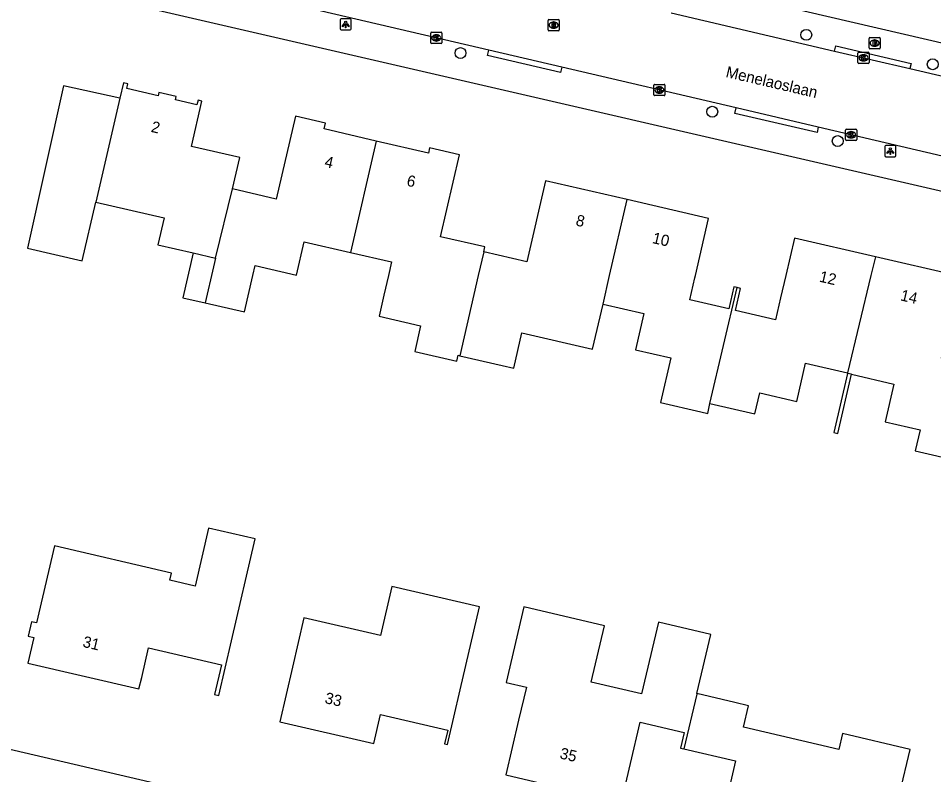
# Model space of a CAD drawing. Extents: x 162186 to 163152, y 385513 to 386513.
# Drawn here: x 162505.8 to 162587.4, y 385705.5 to 385773 of the extents above; entities that cross this region are included whole.
import ezdxf

# ---------------------------------------------------------------- set-up
doc = ezdxf.new("R2010")
doc.units = 0
for name, color, linetype in [('IMGEO_Boom', 7, 'Continuous'), ('IMGEO_Brandkraan', 7, 'Continuous'), ('IMGEO_Kolk', 7, 'Continuous'), ('IMGEO_Lichtpunt', 7, 'Continuous'), ('IMGEO_Muur', 7, 'Continuous'), ('IMGEO_Openbare_ruimte_label', 7, 'Continuous'), ('IMGEO_Pand', 7, 'Continuous'), ('IMGEO_Pand_nummerreeks', 7, 'Continuous'), ('IMGEO_Rijbaan_lokaal_open', 7, 'Continuous'), ('IMGEO_Rioolput', 7, 'Continuous'), ('IMGEO_Voetpad_open', 7, 'Continuous')]:
    doc.layers.add(name, color=color, linetype=linetype)

msp = doc.modelspace()

# ---------------------------------------------------------------- linework, layer by layer
at = {"layer": 'IMGEO_Boom'}
for centre in [(162576.03, 385771.488), (162545.196, 385769.858), (162587.314, 385768.864), (162567.65, 385764.623), (162578.845, 385762.011)]:
    msp.add_circle(centre, 0.489, dxfattribs=at)
at = {"layer": 'IMGEO_Brandkraan'}
for p, q in [((162581.635, 385770.323), (162581.635, 385771.175)), ((162581.71, 385771.249), (162582.562, 385771.249)), ((162582.123, 385771.029), (162582.148, 385771.029)), ((162582.636, 385771.175), (162582.636, 385770.323)), ((162582.562, 385770.249), (162581.71, 385770.249)), ((162582.146, 385770.469), (162582.121, 385770.469))]:
    msp.add_line(p, q, dxfattribs=at)
for points in [[(162581.635, 385770.323), (162581.635, 385771.175)], [(162581.71, 385771.249), (162582.562, 385771.249)], [(162581.983, 385770.949), (162581.983, 385770.549), (162582.196, 385770.549)], [(162582.214, 385770.949), (162581.983, 385770.949)], [(162582.162, 385770.868), (162582.108, 385770.868), (162582.108, 385770.792)], [(162582.108, 385770.792), (162582.161, 385770.792)], [(162582.636, 385771.175), (162582.636, 385770.323)], [(162582.562, 385770.249), (162581.71, 385770.249)], [(162582.17, 385770.716), (162582.108, 385770.716), (162582.108, 385770.635)], [(162582.108, 385770.635), (162582.17, 385770.635)]]:
    msp.add_lwpolyline(points, dxfattribs=at)
for centre, radius, start, end in [((162581.712, 385771.173), 0.0765, 91.55205, 178.44795), ((162581.712, 385771.173), 0.0765, 91.55205, 178.44795), ((162582.163, 385770.83), 0.0379, 267.82845, 90.93552), ((162582.218, 385770.804), 0.145, 59.4692, 91.53667), ((162582.243, 385770.851), 0.0922, 285.51372, 58.15012), ((162582.248, 385770.659), 0.105, 301.31148, 78.98903), ((162582.56, 385771.173), 0.0765, 1.55205, 88.44795), ((162582.56, 385771.173), 0.0765, 1.55205, 88.44795), ((162581.712, 385770.325), 0.0765, 181.55205, 268.44795), ((162581.712, 385770.325), 0.0765, 181.55205, 268.44795), ((162582.171, 385770.675), 0.0404, 269.87594, 90.50774), ((162582.202, 385770.8), 0.251, 268.66757, 293.53466), ((162582.56, 385770.325), 0.0765, 271.55205, 358.44795), ((162582.56, 385770.325), 0.0765, 271.55205, 358.44795)]:
    msp.add_arc(centre, radius, start, end, dxfattribs=at)
for centre, major_axis, ratio, start_param, end_param in [((162582.122, 385770.749), (-0.387, 0.002), 0.722429, 4.712389, 7.853982), ((162582.147, 385770.749), (-0.39, 0.002), 0.717154, 1.570796, 4.712389)]:
    msp.add_ellipse(centre, major_axis=major_axis, ratio=ratio, start_param=start_param, end_param=end_param, dxfattribs=at)
at = {"layer": 'IMGEO_Kolk'}
for p, q in [((162542.536, 385770.787), (162542.536, 385771.639)), ((162542.611, 385771.713), (162543.463, 385771.713)), ((162543.537, 385771.639), (162543.537, 385770.787)), ((162543.047, 385770.933), (162543.022, 385770.933)), ((162543.024, 385771.493), (162543.049, 385771.493)), ((162543.463, 385770.713), (162542.611, 385770.713)), ((162580.717, 385769.939), (162581.569, 385769.939)), ((162580.642, 385769.013), (162580.642, 385769.865)), ((162581.153, 385769.159), (162581.128, 385769.159)), ((162581.13, 385769.719), (162581.155, 385769.719)), ((162581.643, 385769.865), (162581.643, 385769.013)), ((162581.569, 385768.939), (162580.717, 385768.939)), ((162562.432, 385766.141), (162562.432, 385766.993)), ((162562.507, 385767.067), (162563.359, 385767.067)), ((162562.92, 385766.847), (162562.945, 385766.847)), ((162563.433, 385766.993), (162563.433, 385766.141)), ((162563.359, 385766.067), (162562.507, 385766.067)), ((162562.943, 385766.287), (162562.918, 385766.287)), ((162579.534, 385762.144), (162579.534, 385762.996)), ((162579.609, 385763.07), (162580.461, 385763.07)), ((162580.022, 385762.85), (162580.047, 385762.85)), ((162580.535, 385762.996), (162580.535, 385762.144)), ((162580.461, 385762.07), (162579.609, 385762.07)), ((162580.045, 385762.29), (162580.02, 385762.29))]:
    msp.add_line(p, q, dxfattribs=at)
for points in [[(162542.536, 385770.787), (162542.536, 385771.639)], [(162542.611, 385771.713), (162543.463, 385771.713)], [(162543.537, 385771.639), (162543.537, 385770.787)], [(162542.857, 385771.413), (162542.98, 385771.413), (162542.98, 385771.262), (162543.11, 385771.413), (162543.274, 385771.413), (162543.128, 385771.262), (162543.281, 385771.013), (162543.129, 385771.013), (162543.044, 385771.177), (162542.98, 385771.11), (162542.98, 385771.013), (162542.857, 385771.013), (162542.857, 385771.413)], [(162543.463, 385770.713), (162542.611, 385770.713)], [(162580.717, 385769.939), (162581.569, 385769.939)], [(162580.642, 385769.013), (162580.642, 385769.865)], [(162580.963, 385769.639), (162581.086, 385769.639), (162581.086, 385769.488), (162581.216, 385769.639), (162581.38, 385769.639), (162581.234, 385769.488), (162581.387, 385769.239), (162581.235, 385769.239), (162581.15, 385769.403), (162581.086, 385769.336), (162581.086, 385769.239), (162580.963, 385769.239), (162580.963, 385769.639)], [(162581.643, 385769.865), (162581.643, 385769.013)], [(162581.569, 385768.939), (162580.717, 385768.939)], [(162562.432, 385766.141), (162562.432, 385766.993)], [(162562.507, 385767.067), (162563.359, 385767.067)], [(162562.753, 385766.767), (162562.876, 385766.767), (162562.876, 385766.616), (162563.006, 385766.767), (162563.17, 385766.767), (162563.024, 385766.616), (162563.177, 385766.367), (162563.025, 385766.367), (162562.94, 385766.531), (162562.876, 385766.464), (162562.876, 385766.367), (162562.753, 385766.367), (162562.753, 385766.767)], [(162563.433, 385766.993), (162563.433, 385766.141)], [(162563.359, 385766.067), (162562.507, 385766.067)], [(162579.534, 385762.144), (162579.534, 385762.996)], [(162579.609, 385763.07), (162580.461, 385763.07)], [(162579.855, 385762.77), (162579.978, 385762.77), (162579.978, 385762.619), (162580.108, 385762.77), (162580.272, 385762.77), (162580.126, 385762.619), (162580.279, 385762.37), (162580.127, 385762.37), (162580.042, 385762.534), (162579.978, 385762.467), (162579.978, 385762.37), (162579.855, 385762.37), (162579.855, 385762.77)], [(162580.535, 385762.996), (162580.535, 385762.144)], [(162580.461, 385762.07), (162579.609, 385762.07)]]:
    msp.add_lwpolyline(points, dxfattribs=at)
for centre, start, end in [((162542.613, 385771.637), 91.55205, 178.44795), ((162542.613, 385771.637), 91.55205, 178.44795), ((162543.461, 385771.637), 1.55205, 88.44795), ((162543.461, 385771.637), 1.55205, 88.44795), ((162542.613, 385770.789), 181.55205, 268.44795), ((162542.613, 385770.789), 181.55205, 268.44795), ((162543.461, 385770.789), 271.55205, 358.44795), ((162543.461, 385770.789), 271.55205, 358.44795), ((162580.719, 385769.863), 91.55205, 178.44795), ((162580.719, 385769.863), 91.55205, 178.44795), ((162581.567, 385769.863), 1.55205, 88.44795), ((162581.567, 385769.863), 1.55205, 88.44795), ((162580.719, 385769.015), 181.55205, 268.44795), ((162580.719, 385769.015), 181.55205, 268.44795), ((162581.567, 385769.015), 271.55205, 358.44795), ((162581.567, 385769.015), 271.55205, 358.44795), ((162562.509, 385766.991), 91.55205, 178.44795), ((162562.509, 385766.991), 91.55205, 178.44795), ((162563.357, 385766.991), 1.55205, 88.44795), ((162563.357, 385766.991), 1.55205, 88.44795), ((162562.509, 385766.143), 181.55205, 268.44795), ((162562.509, 385766.143), 181.55205, 268.44795), ((162563.357, 385766.143), 271.55205, 358.44795), ((162563.357, 385766.143), 271.55205, 358.44795), ((162579.611, 385762.994), 91.55205, 178.44795), ((162579.611, 385762.994), 91.55205, 178.44795), ((162580.459, 385762.994), 1.55205, 88.44795), ((162580.459, 385762.994), 1.55205, 88.44795), ((162579.611, 385762.146), 181.55205, 268.44795), ((162579.611, 385762.146), 181.55205, 268.44795), ((162580.459, 385762.146), 271.55205, 358.44795), ((162580.459, 385762.146), 271.55205, 358.44795)]:
    msp.add_arc(centre, 0.0765, start, end, dxfattribs=at)
for centre, major_axis, ratio, start_param, end_param in [((162543.023, 385771.213), (-0.387, 0.002), 0.722429, 4.712389, 7.853982), ((162543.048, 385771.213), (-0.39, 0.002), 0.717154, 1.570796, 4.712389), ((162581.129, 385769.439), (-0.387, 0.002), 0.722429, 4.712389, 7.853982), ((162581.154, 385769.439), (-0.39, 0.002), 0.717154, 1.570796, 4.712389), ((162562.919, 385766.567), (-0.387, 0.002), 0.722429, 4.712389, 7.853982), ((162562.944, 385766.567), (-0.39, 0.002), 0.717154, 1.570796, 4.712389), ((162580.021, 385762.57), (-0.387, 0.002), 0.722429, 4.712389, 7.853982), ((162580.046, 385762.57), (-0.39, 0.002), 0.717154, 1.570796, 4.712389)]:
    msp.add_ellipse(centre, major_axis=major_axis, ratio=ratio, start_param=start_param, end_param=end_param, dxfattribs=at)
at = {"layer": 'IMGEO_Lichtpunt'}
for p, q in [((162534.457, 385772.825), (162534.457, 385772.018)), ((162534.457, 385772.825), (162534.457, 385772.018)), ((162535.359, 385772.92), (162534.551, 385772.92)), ((162535.359, 385772.92), (162534.551, 385772.92)), ((162535.453, 385772.018), (162535.453, 385772.825)), ((162535.453, 385772.018), (162535.453, 385772.825)), ((162534.551, 385771.924), (162535.359, 385771.924)), ((162534.551, 385771.924), (162535.359, 385771.924)), ((162583.037, 385761.517), (162583.037, 385760.71)), ((162583.037, 385761.517), (162583.037, 385760.71)), ((162583.939, 385761.612), (162583.131, 385761.612)), ((162583.939, 385761.612), (162583.131, 385761.612)), ((162584.033, 385760.71), (162584.033, 385761.517)), ((162584.033, 385760.71), (162584.033, 385761.517)), ((162583.131, 385760.616), (162583.939, 385760.616)), ((162583.131, 385760.616), (162583.939, 385760.616))]:
    msp.add_line(p, q, dxfattribs=at)
for points in [[(162534.831, 385772.489), (162534.87, 385772.461), (162534.682, 385772.199), (162534.644, 385772.226), (162534.831, 385772.489)], [(162534.933, 385772.441), (162534.98, 385772.441), (162534.98, 385772.119), (162534.933, 385772.119), (162534.933, 385772.441)], [(162535.043, 385772.461), (162535.081, 385772.488), (162535.268, 385772.226), (162535.229, 385772.198), (162535.043, 385772.461)], [(162583.411, 385761.181), (162583.45, 385761.153), (162583.262, 385760.891), (162583.224, 385760.918), (162583.411, 385761.181)], [(162583.513, 385761.133), (162583.56, 385761.133), (162583.56, 385760.811), (162583.513, 385760.811), (162583.513, 385761.133)], [(162583.623, 385761.153), (162583.661, 385761.18), (162583.848, 385760.918), (162583.809, 385760.89), (162583.623, 385761.153)]]:
    msp.add_lwpolyline(points, dxfattribs=at)
for centre in [(162534.956, 385772.623), (162583.536, 385761.315)]:
    msp.add_circle(centre, 0.0994, dxfattribs=at)
for centre, start, end in [((162534.551, 385772.825), 90, 180), ((162534.551, 385772.825), 90, 180), ((162535.359, 385772.825), 0, 90), ((162535.359, 385772.825), 0, 90), ((162534.551, 385772.018), 180, 270), ((162534.551, 385772.018), 180, 270), ((162535.359, 385772.018), 270, 0), ((162535.359, 385772.018), 270, 360), ((162583.131, 385761.517), 90, 180), ((162583.131, 385761.517), 90, 180), ((162583.939, 385761.517), 0, 90), ((162583.939, 385761.517), 0, 90), ((162583.131, 385760.71), 180, 270), ((162583.131, 385760.71), 180, 270), ((162583.939, 385760.71), 270, 0), ((162583.939, 385760.71), 270, 360)]:
    msp.add_arc(centre, 0.0946, start, end, dxfattribs=at)
at = {"layer": 'IMGEO_Muur'}
msp.add_lwpolyline([(162579.71, 385741.282), (162578.49, 385735.993), (162578.853, 385735.91), (162580.073, 385741.198)], dxfattribs=at)
at = {"layer": 'IMGEO_Pand'}
for points in [[(162514.81, 385765.823), (162509.784, 385766.935), (162506.581, 385752.453), (162511.453, 385751.327), (162512.671, 385756.554)], [(162524.854, 385757.737), (162525.501, 385760.538), (162521.203, 385761.53), (162522.136, 385765.577), (162521.785, 385765.658), (162521.687, 385765.232), (162519.763, 385765.676), (162519.832, 385765.977), (162518.301, 385766.33), (162518.239, 385766.06), (162515.423, 385766.709), (162515.515, 385767.107), (162515.126, 385767.196), (162514.81, 385765.823)], [(162514.81, 385765.823), (162512.671, 385756.554)], [(162537.682, 385762.013), (162533.024, 385763.087), (162533.142, 385763.6), (162530.468, 385764.217), (162528.765, 385756.834), (162524.854, 385757.737)], [(162537.682, 385762.013), (162535.393, 385752.072)], [(162547.272, 385752.131), (162547.372, 385752.564), (162543.421, 385753.475), (162545.107, 385760.784), (162542.444, 385761.398), (162542.338, 385760.939), (162537.682, 385762.013)], [(162523.344, 385751.573), (162524.854, 385757.737)], [(162560.055, 385756.789), (162552.782, 385758.467), (162551.116, 385751.244), (162547.272, 385752.131)], [(162512.671, 385756.554), (162518.761, 385755.149), (162518.21, 385752.757), (162521.362, 385752.03)], [(162557.905, 385747.464), (162558.49, 385750), (162560.055, 385756.789)], [(162569.88, 385748.935), (162569.58, 385749.004), (162569.127, 385747.039), (162565.652, 385747.84), (162566.106, 385749.808), (162566.15, 385750), (162567.329, 385755.111), (162560.055, 385756.789)], [(162522.421, 385747.569), (162525.934, 385746.759), (162526.681, 385750), (162526.89, 385750.906), (162530.566, 385750.058), (162531.251, 385753.027), (162535.393, 385752.072)], [(162582.209, 385751.669), (162574.972, 385753.338), (162574.202, 385750), (162573.747, 385748.031), (162573.294, 385746.067), (162569.725, 385746.89), (162570.181, 385748.866), (162569.88, 385748.935)], [(162521.362, 385752.03), (162520.439, 385748.026), (162522.421, 385747.569)], [(162521.362, 385752.03), (162523.344, 385751.573)], [(162535.393, 385752.072), (162539.051, 385751.228), (162538.768, 385750), (162538.364, 385748.25), (162537.934, 385746.387), (162541.639, 385745.532), (162541.107, 385743.227), (162544.862, 385742.361), (162544.985, 385742.892), (162545.136, 385742.857)], [(162547.272, 385752.131), (162546.78, 385750), (162545.136, 385742.857)], [(162523.344, 385751.573), (162522.981, 385750), (162522.598, 385748.336), (162522.421, 385747.569)], [(162582.209, 385751.669), (162581.807, 385750), (162579.72, 385741.324)], [(162592.812, 385745.755), (162592.577, 385745.809), (162591.654, 385741.806), (162588.092, 385742.628), (162589.015, 385746.631), (162589.775, 385749.924), (162589.445, 385750), (162582.209, 385751.669)], [(162567.448, 385738.599), (162569.88, 385748.935)], [(162545.136, 385742.857), (162548.903, 385741.989), (162549.955, 385741.747), (162550.678, 385744.888), (162556.977, 385743.437), (162557.905, 385747.464)], [(162557.905, 385747.464), (162561.536, 385746.626), (162560.79, 385743.392), (162563.955, 385742.662), (162563.036, 385738.681), (162566.616, 385737.856), (162567.243, 385737.711), (162567.448, 385738.599)], [(162567.448, 385738.599), (162571.461, 385737.673), (162571.892, 385739.543), (162575.184, 385738.784), (162575.969, 385742.189), (162579.72, 385741.324)], [(162579.72, 385741.324), (162579.71, 385741.282)], [(162580.073, 385741.198), (162579.71, 385741.282)], [(162580.073, 385741.198), (162583.835, 385740.33), (162583.06, 385736.97), (162586.187, 385736.249), (162585.751, 385734.36), (162589.745, 385733.438), (162590.664, 385737.422), (162590.886, 385737.371)], [(162523.26, 385712.628), (162523.634, 385712.541), (162524.767, 385717.411), (162526.884, 385726.507), (162522.731, 385727.473), (162521.525, 385722.291), (162519.273, 385722.815), (162519.425, 385723.465), (162508.983, 385725.895), (162507.38, 385719.005), (162506.937, 385719.108), (162506.641, 385717.838), (162507.126, 385717.725), (162506.592, 385715.427), (162516.519, 385713.117), (162516.757, 385714.138), (162517.373, 385716.787), (162523.876, 385715.273), (162523.26, 385712.628)], [(162539.069, 385722.247), (162538.062, 385717.892), (162531.216, 385719.474), (162530.198, 385715.066), (162529.072, 385710.194), (162537.47, 385708.254), (162538.067, 385710.839), (162544.054, 385709.456), (162543.771, 385708.233), (162544.047, 385708.17), (162545.173, 385713.042), (162546.882, 385720.442), (162539.069, 385722.247)], [(162566.279, 385712.708), (162567.52, 385717.989), (162562.843, 385719.087), (162561.337, 385712.675), (162556.862, 385713.726), (162558.041, 385718.746), (162550.84, 385720.438), (162549.258, 385713.705), (162551.067, 385713.279), (162550.374, 385710.329), (162549.231, 385705.461), (162559.2, 385703.12), (162559.137, 385702.85), (162559.485, 385702.768), (162561.223, 385710.166), (162565.148, 385709.244), (162564.82, 385707.85), (162565.122, 385707.779)], [(162566.279, 385712.708), (162566.265, 385712.647), (162565.122, 385707.779)], [(162565.122, 385707.779), (162569.733, 385706.696), (162569.549, 385705.918), (162568.401, 385701.051), (162577.219, 385698.971), (162577.744, 385701.196), (162579.719, 385700.73), (162579.515, 385699.868), (162583.243, 385698.989), (162584.391, 385703.856), (162585.305, 385707.731), (162579.28, 385709.152), (162578.941, 385707.714), (162570.445, 385709.718), (162570.894, 385711.62), (162569.663, 385711.91), (162566.279, 385712.708)]]:
    msp.add_lwpolyline(points, dxfattribs=at)
at = {"layer": 'IMGEO_Rijbaan_lokaal_open'}
for points in [[(162547.73, 385770.118), (162531.893, 385773.818)], [(162563.973, 385773.461), (162578.556, 385770.031)], [(162554.223, 385768.601), (162547.73, 385770.118)], [(162578.556, 385770.031), (162585.277, 385768.474)], [(162569.788, 385764.965), (162554.223, 385768.601)], [(162585.277, 385768.474), (162600.787, 385764.842)], [(162577.106, 385763.255), (162569.788, 385764.965)], [(162591.852, 385759.811), (162577.106, 385763.255)]]:
    msp.add_lwpolyline(points, dxfattribs=at)
at = {"layer": 'IMGEO_Rioolput'}
for p, q in [((162553.003, 385771.93), (162553.003, 385772.782)), ((162553.078, 385772.856), (162553.93, 385772.856)), ((162553.491, 385772.636), (162553.516, 385772.636)), ((162554.004, 385772.782), (162554.004, 385771.93)), ((162553.93, 385771.856), (162553.078, 385771.856)), ((162553.514, 385772.076), (162553.489, 385772.076))]:
    msp.add_line(p, q, dxfattribs=at)
for points in [[(162553.003, 385771.93), (162553.003, 385772.782)], [(162553.078, 385772.856), (162553.93, 385772.856)], [(162553.592, 385772.554), (162553.34, 385772.556), (162553.34, 385772.156)], [(162553.518, 385772.475), (162553.464, 385772.475), (162553.464, 385772.394)], [(162553.464, 385772.394), (162553.516, 385772.394)], [(162554.004, 385772.782), (162554.004, 385771.93)], [(162553.93, 385771.856), (162553.078, 385771.856)], [(162553.34, 385772.156), (162553.464, 385772.156), (162553.464, 385772.318), (162553.475, 385772.318)], [(162553.522, 385772.289), (162553.593, 385772.156), (162553.733, 385772.156), (162553.668, 385772.282)]]:
    msp.add_lwpolyline(points, dxfattribs=at)
for centre, radius, start, end in [((162553.08, 385772.78), 0.0765, 91.55205, 178.44795), ((162553.08, 385772.78), 0.0765, 91.55205, 178.44795), ((162553.5, 385772.583), 0.19, 274.7715, 282.96867), ((162553.524, 385772.379), 0.0964, 77.00612, 93.18647), ((162553.538, 385772.436), 0.0378, 276.66336, 79.67722), ((162553.591, 385772.444), 0.109, 350.36119, 89.41601), ((162553.589, 385772.444), 0.112, 277.58423, 350.98172), ((162553.928, 385772.78), 0.0765, 1.55205, 88.44795), ((162553.928, 385772.78), 0.0765, 1.55205, 88.44795), ((162553.08, 385771.932), 0.0765, 181.55205, 268.44795), ((162553.08, 385771.932), 0.0765, 181.55205, 268.44795), ((162553.474, 385772.265), 0.0533, 26.02933, 88.69889), ((162553.573, 385772.229), 0.108, 29.51342, 73.79051), ((162553.928, 385771.932), 0.0765, 271.55205, 358.44795), ((162553.928, 385771.932), 0.0765, 271.55205, 358.44795)]:
    msp.add_arc(centre, radius, start, end, dxfattribs=at)
for centre, major_axis, ratio, start_param, end_param in [((162553.49, 385772.356), (-0.387, 0.002), 0.722429, 4.712389, 7.853982), ((162553.515, 385772.356), (-0.39, 0.002), 0.717154, 1.570796, 4.712389)]:
    msp.add_ellipse(centre, major_axis=major_axis, ratio=ratio, start_param=start_param, end_param=end_param, dxfattribs=at)
at = {"layer": 'IMGEO_Voetpad_open'}
for points in [[(162493.7, 385792.713), (162500, 385791.251), (162664.68, 385753.025), (162666.341, 385752.639)], [(162491.828, 385779.793), (162500, 385777.904), (162620.746, 385750), (162658.498, 385741.129)], [(162554.223, 385768.601), (162554.11, 385768.115), (162547.617, 385769.632), (162547.73, 385770.118)], [(162578.556, 385770.031), (162578.669, 385770.507), (162585.388, 385768.943), (162585.277, 385768.474)], [(162577.106, 385763.255), (162576.993, 385762.769), (162569.675, 385764.479), (162569.788, 385764.965)], [(162629.147, 385681.529), (162628.945, 385681.229), (162628.717, 385680.948), (162628.465, 385680.688), (162628.191, 385680.452), (162627.897, 385680.242), (162627.585, 385680.059), (162627.258, 385679.904), (162626.918, 385679.779), (162626.569, 385679.685), (162626.213, 385679.622), (162625.852, 385679.592), (162625.491, 385679.594), (162625.131, 385679.628), (162624.775, 385679.694), (162617.624, 385681.414), (162500, 385708.882), (162478.764, 385713.841), (162478.624, 385713.877), (162478.381, 385713.959), (162478.146, 385714.062)]]:
    msp.add_lwpolyline(points, dxfattribs=at)

# ---------------------------------------------------------------- texts
at = {"layer": 'IMGEO_Openbare_ruimte_label'}
msp.add_text('Menelaoslaan', height=1, rotation=346.88086, dxfattribs=at).set_placement((162568.796, 385767.732))
at = {"layer": 'IMGEO_Pand_nummerreeks'}
for s, rotation, p in [('2', 346.7303, (162517.532, 385762.841)), ('4', 347.01105, (162533.007, 385759.725)), ('6', 347.01105, (162540.333, 385758.036)), ('8', 347.01105, (162555.417, 385754.493)), ('10', 347.01105, (162562.242, 385752.918)), ('12', 347.01348, (162577.135, 385749.475)), ('14', 347.01105, (162584.374, 385747.804)), ('31', 346.90047, (162511.432, 385716.888)), ('33', 346.99243, (162533.033, 385711.866)), ('35', 346.78759, (162553.986, 385706.933))]:
    msp.add_text(s, height=1, rotation=rotation, dxfattribs=at).set_placement(p)

doc.saveas('drawing.dxf')
